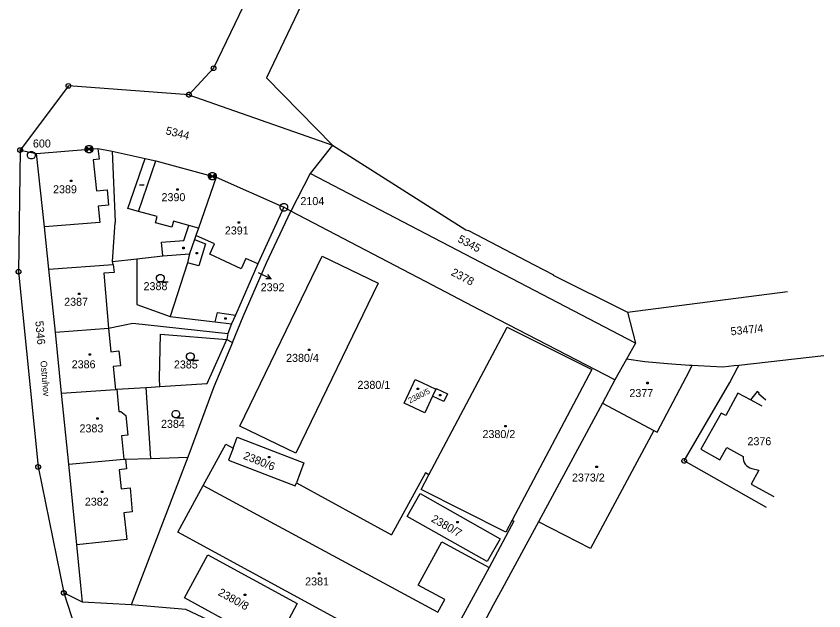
# Model space of a CAD drawing. Extents: x -822293 to -820259, y -1071573 to -1068794.
# Drawn here: x -820923.3 to -820751.8, y -1070140.8 to -1070014.5 of the extents above; entities that cross this region are included whole.
import ezdxf

# ---------------------------------------------------------------- set-up
doc = ezdxf.new("R2010")
doc.units = 0
for name, color, linetype in [('Vrstva 1', 7, 'Continuous'), ('Vrstva 10', 7, 'Continuous'), ('Vrstva 11', 7, 'Continuous'), ('Vrstva 12', 7, 'Continuous'), ('Vrstva 13', 7, 'Continuous'), ('Vrstva 2', 7, 'Continuous'), ('Vrstva 24', 7, 'Continuous'), ('Vrstva 3', 7, 'Continuous'), ('Vrstva 4', 7, 'Continuous'), ('Vrstva 6', 7, 'Continuous'), ('Vrstva 7', 7, 'Continuous'), ('Vrstva 8', 7, 'Continuous'), ('Vrstva 9', 7, 'Continuous')]:
    doc.layers.add(name, color=color, linetype=linetype)

# ---------------------------------------------------------------- blocks, each defined once
blk = doc.blocks.new('Z304')
at = {"layer": 'Vrstva 2'}
for p, q in [((-80, 20), (-60, 60)), ((-80, -20), (-80, 20)), ((-60, 60), (-20, 80)), ((-20, 80), (20, 80)), ((20, 80), (60, 60)), ((60, 60), (80, 20)), ((80, 20), (80, -20)), ((-60, -60), (-80, -20)), ((-20, -80), (-60, -60)), ((20, -80), (-20, -80)), ((60, -60), (20, -80)), ((20, -80), (170, -80)), ((80, -20), (60, -60))]:
    blk.add_line(p, q, dxfattribs=at)
blk = doc.blocks.new('Z61')
at = {"layer": 'Vrstva 2'}
for p, q in [((0, 300), (-50, 200)), ((0, 0), (0, 300)), ((0, 300), (50, 200))]:
    blk.add_line(p, q, dxfattribs=at)
blk = doc.blocks.new('Z105')
at = {"layer": 'Vrstva 2'}
for p, q in [((-50, 10), (-40, 30)), ((-50, -10), (-50, 10)), ((-40, 30), (-30, 40)), ((-30, 40), (-10, 50)), ((-10, 50), (10, 50)), ((0, 0), (0, 0)), ((10, 50), (30, 40)), ((30, 40), (40, 30)), ((40, 30), (50, 10)), ((50, 10), (50, -10)), ((-40, -30), (-50, -10)), ((-30, -40), (-40, -30)), ((-10, -50), (-30, -40)), ((10, -50), (-10, -50)), ((30, -40), (10, -50)), ((40, -30), (30, -40)), ((50, -10), (40, -30))]:
    blk.add_line(p, q, dxfattribs=at)
blk = doc.blocks.new('Z402')
at = {"layer": 'Vrstva 2'}
for p, q in [((-10, 10), (20, 10)), ((-10, -20), (-10, 10)), ((20, 10), (20, -20)), ((20, -20), (-10, -20))]:
    blk.add_line(p, q, dxfattribs=at)
blk = doc.blocks.new('Z403')
at = {"layer": 'Vrstva 2'}
blk.add_line((-50, 0), (50, 0), dxfattribs=at)
blk = doc.blocks.new('Z103')
at = {"layer": 'Vrstva 2'}
for p, q in [((-80, 20), (-60, 60)), ((-80, -20), (-80, 20)), ((-70, 20), (-50, 40)), ((-70, -20), (-70, 20)), ((-60, 60), (-20, 80)), ((-60, -60), (60, 60)), ((-60, 60), (60, -60)), ((-60, 10), (-50, 20)), ((-60, -10), (-60, 10)), ((-50, 40), (-10, 0)), ((-50, 20), (-30, 0)), ((-10, 0), (-50, -40)), ((-30, 0), (-50, -20)), ((-20, 80), (20, 80)), ((50, 40), (10, 0)), ((10, 0), (50, -40)), ((20, 80), (60, 60)), ((50, 20), (30, 0)), ((30, 0), (50, -20)), ((70, 20), (50, 40)), ((60, 10), (50, 20)), ((60, 60), (80, 20)), ((60, -10), (60, 10)), ((70, -20), (70, 20)), ((80, 20), (80, -20)), ((-60, -60), (-80, -20)), ((-50, -40), (-70, -20)), ((-50, -20), (-60, -10)), ((-20, -80), (-60, -60)), ((20, -80), (-20, -80)), ((60, -60), (20, -80)), ((50, -20), (60, -10)), ((50, -40), (70, -20)), ((80, -20), (60, -60))]:
    blk.add_line(p, q, dxfattribs=at)
blk = doc.blocks.new('Z101')
at = {"layer": 'Vrstva 2'}
for p, q in [((-80, 20), (-60, 60)), ((-80, -20), (-80, 20)), ((-60, 60), (-20, 80)), ((-20, 80), (20, 80)), ((0, 0), (0, 0)), ((20, 80), (60, 60)), ((60, 60), (80, 20)), ((80, 20), (80, -20)), ((-60, -60), (-80, -20)), ((-20, -80), (-60, -60)), ((20, -80), (-20, -80)), ((60, -60), (20, -80)), ((80, -20), (60, -60))]:
    blk.add_line(p, q, dxfattribs=at)

msp = doc.modelspace()

# ---------------------------------------------------------------- linework, layer by layer
at = {"layer": 'Vrstva 1'}
for p, q in [((-820854.93, -1069995.67), (-820870.18, -1070027.63)), ((-820870.18, -1070027.63), (-820856.19, -1070041.91)), ((-820886.66, -1070031.18), (-820856.19, -1070041.91)), ((-820856.19, -1070041.91), (-820860.9, -1070047.95)), ((-820856.19, -1070041.91), (-820827.87, -1070059.86)), ((-820922.5, -1070042.94), (-820918.98, -1070043.7)), ((-820918.98, -1070043.7), (-820907.85, -1070042.75)), ((-820917.32, -1070059.26), (-820918.98, -1070043.7)), ((-820907.85, -1070042.75), (-820905.96, -1070042.59)), ((-820905.96, -1070042.59), (-820902.97, -1070043.21)), ((-820902.97, -1070043.21), (-820902.3, -1070058.17)), ((-820902.97, -1070043.21), (-820895.92, -1070044.73)), ((-820895.92, -1070044.73), (-820893.67, -1070045.22)), ((-820893.67, -1070045.22), (-820881.69, -1070048.49)), ((-820880.86, -1070048.72), (-820884.63, -1070059.51)), ((-820881.69, -1070048.49), (-820880.86, -1070048.72)), ((-820880.86, -1070048.72), (-820866.48, -1070055.1)), ((-820860.9, -1070047.95), (-820865.03, -1070055.9)), ((-820791.84, -1070083.97), (-820860.9, -1070047.95)), ((-820866.48, -1070055.1), (-820872.03, -1070067.08)), ((-820865.03, -1070055.9), (-820866.48, -1070055.1)), ((-820870.19, -1070066.92), (-820865.03, -1070055.9)), ((-820836.43, -1070070.89), (-820865.03, -1070055.9)), ((-820902.85, -1070066.6), (-820902.3, -1070058.3)), ((-820902.3, -1070058.17), (-820902.3, -1070058.3)), ((-820916.36, -1070068.27), (-820917.32, -1070059.26)), ((-820884.63, -1070059.51), (-820885.19, -1070061.1)), ((-820827.87, -1070059.86), (-820827.28, -1070060.06)), ((-820827.28, -1070060.06), (-820813.34, -1070067.33)), ((-820885.48, -1070061.97), (-820886.5, -1070064.99)), ((-820885.19, -1070061.1), (-820885.48, -1070061.97)), ((-820902.85, -1070066.6), (-820897.74, -1070066.03)), ((-820897.74, -1070066.03), (-820892.22, -1070065.41)), ((-820897.74, -1070066.03), (-820897.74, -1070075.76)), ((-820892.22, -1070065.41), (-820886.5, -1070064.99)), ((-820886.5, -1070064.99), (-820886.98, -1070066.87)), ((-820875.83, -1070101.55), (-820858.39, -1070065.49)), ((-820858.39, -1070065.49), (-820846.5, -1070071.23)), ((-820916.36, -1070068.27), (-820902.73, -1070067.28)), ((-820902.73, -1070067.28), (-820902.85, -1070066.6)), ((-820886.98, -1070066.87), (-820890.6, -1070078.28)), ((-820872.03, -1070067.08), (-820876.75, -1070077.98)), ((-820875.13, -1070078.28), (-820870.19, -1070066.92)), ((-820813.34, -1070067.33), (-820809.28, -1070069.45)), ((-820914.97, -1070081.64), (-820916.36, -1070068.27)), ((-820809.28, -1070069.45), (-820809.32, -1070069.53)), ((-820824.97, -1070076.9), (-820836.43, -1070070.89)), ((-820809.32, -1070069.53), (-820793.55, -1070077.39)), ((-820846.5, -1070071.23), (-820863.94, -1070107.35)), ((-820793.55, -1070077.39), (-820759.58, -1070073.01)), ((-820897.74, -1070075.76), (-820890.6, -1070078.28)), ((-820876.75, -1070077.98), (-820877.58, -1070079.88)), ((-820796.21, -1070091.77), (-820824.97, -1070076.9)), ((-820793.55, -1070077.39), (-820791.84, -1070083.97)), ((-820903.75, -1070080.75), (-820898.58, -1070079.72)), ((-820898.58, -1070079.72), (-820878.36, -1070081.89)), ((-820890.6, -1070078.28), (-820884.11, -1070079.05)), ((-820884.11, -1070079.05), (-820881.08, -1070079.43)), ((-820881.08, -1070079.43), (-820877.58, -1070079.88)), ((-820877.39, -1070083.81), (-820875.13, -1070078.28)), ((-820914.97, -1070081.64), (-820903.75, -1070080.75)), ((-820877.58, -1070079.88), (-820878.36, -1070081.89)), ((-820835.69, -1070111.9), (-820819.08, -1070080.58)), ((-820819.08, -1070080.58), (-820801.11, -1070089.55)), ((-820913.68, -1070094.59), (-820914.97, -1070081.64)), ((-820892.93, -1070091.44), (-820892.71, -1070082.07)), ((-820892.71, -1070082.07), (-820878.59, -1070083.2)), ((-820882.75, -1070092.51), (-820878.59, -1070083.2)), ((-820878.36, -1070081.89), (-820878.59, -1070083.2)), ((-820878.59, -1070083.2), (-820877.39, -1070083.81)), ((-820877.39, -1070083.81), (-820881.36, -1070093.26)), ((-820791.84, -1070083.97), (-820793.74, -1070087.35)), ((-820751.85, -1070086.62), (-820769.91, -1070088.69)), ((-820793.74, -1070087.35), (-820796.21, -1070091.77)), ((-820789.85, -1070087.9), (-820793.74, -1070087.35)), ((-820785.02, -1070088.37), (-820789.85, -1070087.9)), ((-820801.11, -1070089.55), (-820818.03, -1070121.58)), ((-820780.38, -1070088.7), (-820785.02, -1070088.37)), ((-820781.11, -1070091.19), (-820779.81, -1070088.72)), ((-820779.81, -1070088.72), (-820780.38, -1070088.7)), ((-820778.55, -1070088.78), (-820779.81, -1070088.72)), ((-820773.3, -1070089.08), (-820778.55, -1070088.78)), ((-820770.9, -1070088.8), (-820773.3, -1070089.08)), ((-820771.84, -1070092.31), (-820770.16, -1070089.16)), ((-820769.91, -1070088.69), (-820770.9, -1070088.8)), ((-820770.16, -1070089.16), (-820769.91, -1070088.69)), ((-820892.8, -1070093.17), (-820892.93, -1070091.44)), ((-820839.4, -1070093.39), (-820838.59, -1070091.67)), ((-820838.59, -1070091.67), (-820837.19, -1070092.33)), ((-820796.21, -1070091.77), (-820798.87, -1070096.7)), ((-820787.25, -1070102.88), (-820781.11, -1070091.19)), ((-820901.94, -1070093.75), (-820895.78, -1070093.35)), ((-820895.78, -1070093.35), (-820894.69, -1070093.28)), ((-820895.78, -1070093.35), (-820894.81, -1070108.42)), ((-820894.69, -1070093.28), (-820892.8, -1070093.17)), ((-820892.8, -1070093.17), (-820882.75, -1070092.51)), ((-820881.36, -1070093.26), (-820886.87, -1070108.2)), ((-820840.94, -1070096.7), (-820839.4, -1070093.39)), ((-820837.19, -1070092.33), (-820834.26, -1070093.74)), ((-820781.49, -1070108.94), (-820771.84, -1070092.31)), ((-820913.68, -1070094.59), (-820902.26, -1070093.79)), ((-820912.16, -1070109.68), (-820913.68, -1070094.59)), ((-820902.26, -1070093.79), (-820901.94, -1070093.75)), ((-820834.93, -1070095.19), (-820836.58, -1070098.73)), ((-820832.53, -1070096.33), (-820834.93, -1070095.19)), ((-820834.18, -1070093.56), (-820834.26, -1070093.74)), ((-820834.18, -1070093.56), (-820831.75, -1070094.7)), ((-820831.75, -1070094.7), (-820832.53, -1070096.33)), ((-820770.13, -1070094.55), (-820772.69, -1070099.31)), ((-820767.42, -1070096.02), (-820770.13, -1070094.55)), ((-820765.99, -1070094.23), (-820767.42, -1070096.02)), ((-820765.59, -1070094.6), (-820765.99, -1070094.23)), ((-820765.72, -1070094.75), (-820765.59, -1070094.6)), ((-820764.15, -1070096.03), (-820765.72, -1070094.75)), ((-820836.58, -1070098.73), (-820840.94, -1070096.7)), ((-820798.87, -1070096.7), (-820812.46, -1070121.87)), ((-820798.87, -1070096.7), (-820787.95, -1070102.48)), ((-820773.64, -1070098.8), (-820777.98, -1070106.46)), ((-820772.69, -1070099.31), (-820773.64, -1070098.8)), ((-820863.94, -1070107.35), (-820875.83, -1070101.55)), ((-820787.95, -1070102.48), (-820801.36, -1070127.59)), ((-820787.95, -1070102.48), (-820787.25, -1070102.88)), ((-820883.6, -1070114.19), (-820878.79, -1070105.41)), ((-820878.79, -1070105.41), (-820877.29, -1070106.23)), ((-820877.29, -1070106.23), (-820876.41, -1070103.94)), ((-820876.41, -1070103.94), (-820862.22, -1070109.4)), ((-820877.29, -1070106.23), (-820878.28, -1070108.79)), ((-820777.98, -1070106.46), (-820773.94, -1070108.73)), ((-820773.94, -1070108.73), (-820772.42, -1070106.09)), ((-820772.42, -1070106.09), (-820768.98, -1070108.05)), ((-820912.16, -1070109.68), (-820900.5, -1070108.58)), ((-820900.5, -1070108.58), (-820900.09, -1070108.57)), ((-820900.09, -1070108.57), (-820894.81, -1070108.42)), ((-820886.87, -1070108.2), (-820898.88, -1070139.5)), ((-820894.81, -1070108.42), (-820886.87, -1070108.2)), ((-820878.28, -1070108.79), (-820864.09, -1070114.25)), ((-820910.42, -1070126.82), (-820912.16, -1070109.68)), ((-820862.22, -1070109.4), (-820863.84, -1070113.6)), ((-820763.99, -1070118.89), (-820781.49, -1070108.94)), ((-820767.16, -1070110.57), (-820765.63, -1070110.94)), ((-820836.44, -1070111.5), (-820843.66, -1070124.67)), ((-820837.35, -1070115.02), (-820835.69, -1070111.9)), ((-820835.69, -1070111.9), (-820836.44, -1070111.5)), ((-820765.63, -1070110.94), (-820767.25, -1070113.93)), ((-820864.09, -1070114.25), (-820863.84, -1070113.6)), ((-820863.84, -1070113.6), (-820843.66, -1070124.67)), ((-820767.25, -1070113.93), (-820762.46, -1070116.53)), ((-820888.98, -1070124.08), (-820883.6, -1070114.19)), ((-820819.37, -1070124.12), (-820837.35, -1070115.02)), ((-820840.29, -1070120.79), (-820837.54, -1070115.92)), ((-820837.54, -1070115.92), (-820820.6, -1070125.48)), ((-820823.35, -1070130.36), (-820840.29, -1070120.79)), ((-820817.67, -1070121.78), (-820822.91, -1070131.57)), ((-820812.46, -1070121.87), (-820820.16, -1070136.12)), ((-820818.03, -1070121.58), (-820819.37, -1070124.12)), ((-820818.03, -1070121.58), (-820817.67, -1070121.78)), ((-820801.36, -1070127.59), (-820812.46, -1070121.87)), ((-820846.92, -1070147), (-820888.98, -1070124.08)), ((-820820.6, -1070125.48), (-820823.35, -1070130.36)), ((-820909.61, -1070135.39), (-820910.42, -1070126.82)), ((-820887.62, -1070138.03), (-820882.65, -1070128.9)), ((-820882.65, -1070128.9), (-820863.64, -1070139.26)), ((-820822.91, -1070131.57), (-820834.85, -1070153.58)), ((-820909.27, -1070138.99), (-820909.61, -1070135.39)), ((-820820.16, -1070136.12), (-820822.03, -1070139.6)), ((-820909.27, -1070138.99), (-820913.23, -1070137.01)), ((-820868.61, -1070148.39), (-820887.62, -1070138.03)), ((-820898.88, -1070139.5), (-820909.27, -1070138.99)), ((-820887.34, -1070140.5), (-820898.88, -1070139.5)), ((-820863.64, -1070139.26), (-820868.61, -1070148.39)), ((-820822.03, -1070139.6), (-820831.01, -1070156.49)), ((-820850.84, -1070157.46), (-820887.34, -1070140.5))]:
    msp.add_line(p, q, dxfattribs=at)
msp.add_arc((-820766.56, -1070108.22), 2.422, 175.9127, 255.76258, dxfattribs=at)
at = {"layer": 'Vrstva 13'}
for p, q in [((-820869.185, -1070000), (-820881.43, -1070025.58)), ((-820881.43, -1070025.58), (-820886.66, -1070031.18)), ((-820912.23, -1070029.33), (-820922.5, -1070042.94)), ((-820886.66, -1070031.18), (-820912.23, -1070029.33)), ((-820922.5, -1070042.94), (-820922.83, -1070068.79)), ((-820922.83, -1070068.79), (-820918.68, -1070110.25)), ((-820918.68, -1070110.25), (-820913.23, -1070137.01)), ((-820913.23, -1070137.01), (-820910.8, -1070144.4))]:
    msp.add_line(p, q, dxfattribs=at)
at = {"layer": 'Vrstva 24'}
for centre, radius in [((-820881.43, -1070025.58), 0.5), ((-820881.43, -1070025.58), 0.0327), ((-820912.23, -1070029.33), 0.5), ((-820912.23, -1070029.33), 0.0327), ((-820886.66, -1070031.18), 0.5), ((-820886.66, -1070031.18), 0.0327), ((-820922.5, -1070042.94), 0.5), ((-820922.5, -1070042.94), 0.0327), ((-820922.83, -1070068.79), 0.5), ((-820922.83, -1070068.79), 0.0327), ((-820918.68, -1070110.25), 0.5), ((-820918.68, -1070110.25), 0.0327), ((-820913.23, -1070137.01), 0.5), ((-820913.23, -1070137.01), 0.0327)]:
    msp.add_circle(centre, radius, dxfattribs=at)
at = {"layer": 'Vrstva 3'}
for p, q in [((-820905.96, -1070042.59), (-820905.7, -1070044.86)), ((-820905.7, -1070044.86), (-820906.98, -1070045)), ((-820906.98, -1070045), (-820906.27, -1070051.62)), ((-820899.6, -1070055.39), (-820895.92, -1070044.73)), ((-820897.38, -1070055.99), (-820893.67, -1070045.22)), ((-820906.27, -1070051.62), (-820903.98, -1070051.38)), ((-820903.98, -1070051.38), (-820903.74, -1070054.64)), ((-820903.74, -1070054.64), (-820905.92, -1070054.87)), ((-820905.92, -1070054.87), (-820905.55, -1070058.36)), ((-820897.38, -1070055.99), (-820899.6, -1070055.39)), ((-820893.42, -1070057.08), (-820897.38, -1070055.99)), ((-820893.78, -1070058.41), (-820893.42, -1070057.08)), ((-820905.55, -1070058.36), (-820917.32, -1070059.26)), ((-820890.28, -1070059.35), (-820893.78, -1070058.41)), ((-820889.92, -1070058.05), (-820890.28, -1070059.35)), ((-820886.66, -1070058.95), (-820889.92, -1070058.05)), ((-820887.72, -1070062.13), (-820886.66, -1070058.95)), ((-820884.63, -1070059.51), (-820886.66, -1070058.95)), ((-820892.46, -1070062.54), (-820887.72, -1070062.13)), ((-820892.22, -1070065.41), (-820892.46, -1070062.54)), ((-820885.48, -1070061.97), (-820883.16, -1070062.86)), ((-820881.23, -1070062.86), (-820885.19, -1070061.1)), ((-820883.16, -1070062.86), (-820884.57, -1070067.55)), ((-820882.22, -1070065.08), (-820881.23, -1070062.86)), ((-820875.55, -1070068.17), (-820882.22, -1070065.08)), ((-820874.57, -1070065.95), (-820875.55, -1070068.17)), ((-820872.03, -1070067.08), (-820874.57, -1070065.95)), ((-820902.73, -1070067.28), (-820902.5, -1070068.93)), ((-820884.57, -1070067.55), (-820886.98, -1070066.87)), ((-820902.5, -1070068.93), (-820904.72, -1070069.11)), ((-820904.72, -1070069.11), (-820904.03, -1070077.44)), ((-820904.03, -1070077.44), (-820903.75, -1070080.75)), ((-820881.08, -1070079.43), (-820880.59, -1070077.42)), ((-820880.59, -1070077.42), (-820876.75, -1070077.98)), ((-820903.75, -1070080.75), (-820903.25, -1070085.77)), ((-820903.25, -1070085.77), (-820901.51, -1070085.6)), ((-820901.51, -1070085.6), (-820901.16, -1070088.78)), ((-820901.16, -1070088.78), (-820902.74, -1070088.94)), ((-820902.74, -1070088.94), (-820902.26, -1070093.79)), ((-820901.94, -1070093.75), (-820901.5, -1070098.48)), ((-820834.26, -1070093.74), (-820834.93, -1070095.19)), ((-820764.96, -1070097.36), (-820767.42, -1070096.02)), ((-820901.5, -1070098.48), (-820901.1, -1070098.44)), ((-820901.1, -1070098.44), (-820900.04, -1070099.31)), ((-820900.04, -1070099.31), (-820899.62, -1070103.52)), ((-820899.62, -1070103.52), (-820900.94, -1070103.64)), ((-820900.94, -1070103.64), (-820900.5, -1070108.58)), ((-820900.09, -1070108.57), (-820899.89, -1070110.68)), ((-820899.89, -1070110.68), (-820901.44, -1070110.84)), ((-820901.44, -1070110.84), (-820901.01, -1070114.9)), ((-820901.01, -1070114.9), (-820899.12, -1070114.7)), ((-820899.12, -1070114.7), (-820898.68, -1070119.77)), ((-820883.6, -1070114.19), (-820833.8, -1070141.07)), ((-820898.68, -1070119.77), (-820900.47, -1070119.96)), ((-820900.47, -1070119.96), (-820899.86, -1070125.69)), ((-820899.86, -1070125.69), (-820910.42, -1070126.82)), ((-820837.95, -1070135.35), (-820832.98, -1070126.13)), ((-820832.98, -1070126.13), (-820822.91, -1070131.57)), ((-820832.35, -1070138.38), (-820837.95, -1070135.35)), ((-820833.8, -1070141.07), (-820832.35, -1070138.38))]:
    msp.add_line(p, q, dxfattribs=at)
at = {"layer": 'Vrstva 4'}
for p, q in [((-820922.5, -1070042.94), (-820922.83, -1070068.79)), ((-820922.83, -1070068.79), (-820918.68, -1070110.25)), ((-820918.68, -1070110.25), (-820913.23, -1070137.01))]:
    msp.add_line(p, q, dxfattribs=at)

# ---------------------------------------------------------------- block references
at = {"layer": 'Vrstva 10', "xscale": 0.01, "yscale": 0.01}
for name, p in [('Z402', (-820911.7, -1070049.44)), ('Z403', (-820896.65, -1070050.36)), ('Z402', (-820889.13, -1070051.25)), ('Z402', (-820876.09, -1070058.27)), ('Z402', (-820887.84, -1070063.7)), ('Z402', (-820885.02, -1070064.81)), ('Z402', (-820909.99, -1070073.42)), ('Z402', (-820878.96, -1070078.67)), ('Z402', (-820907.76, -1070086.34)), ('Z402', (-820861.17, -1070085.33)), ('Z402', (-820838.1, -1070093.6)), ('Z402', (-820789.35, -1070092.37)), ('Z402', (-820833.35, -1070094.95)), ('Z402', (-820906.09, -1070099.93)), ('Z402', (-820819.47, -1070101.51)), ('Z402', (-820869.68, -1070108.13)), ('Z402', (-820800.13, -1070110.18)), ('Z402', (-820905.12, -1070115.49)), ('Z402', (-820829.69, -1070121.93)), ('Z402', (-820859.04, -1070132.81)), ('Z402', (-820874.8, -1070137.35))]:
    msp.add_blockref(name, p, dxfattribs=at)
at = {"layer": 'Vrstva 11', "xscale": 0.01, "yscale": 0.01}
for name, p in [('Z105', (-820886.66, -1070031.18)), ('Z103', (-820907.85, -1070042.75)), ('Z105', (-820922.5, -1070042.94)), ('Z105', (-820922.5, -1070042.94)), ('Z101', (-820920.11, -1070044.03)), ('Z103', (-820881.69, -1070048.49)), ('Z101', (-820866.49, -1070055.09)), ('Z105', (-820922.83, -1070068.79)), ('Z105', (-820922.83, -1070068.79)), ('Z105', (-820781.49, -1070108.94)), ('Z105', (-820918.68, -1070110.25)), ('Z105', (-820918.68, -1070110.25)), ('Z105', (-820913.23, -1070137.01)), ('Z105', (-820913.23, -1070137.01))]:
    msp.add_blockref(name, p, dxfattribs=at)
at = {"layer": 'Vrstva 8', "xscale": 0.010000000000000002, "yscale": 0.01, "rotation": -115.99999999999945}
msp.add_blockref('Z61', (-820871.92, -1070068.97), dxfattribs=at)
at = {"layer": 'Vrstva 9', "xscale": 0.01, "yscale": 0.01}
for p in [(-820892.74, -1070070.16), (-820886.34, -1070086.79), (-820889.43, -1070099.03)]:
    msp.add_blockref('Z304', p, dxfattribs=at)

# ---------------------------------------------------------------- texts
at = {"layer": 'Vrstva 12'}
msp.add_text('Ostruhov\xa0', height=1.399, rotation=275, dxfattribs=at).set_placement((-820918.195, -1070087.739))
at = {"layer": 'Vrstva 13'}
for s, p in [('600', (-820919.768, -1070042.4)), ('2104', (-820862.976, -1070054.63))]:
    msp.add_text(s, height=1.7, dxfattribs=at).set_placement(p)
at = {"layer": 'Vrstva 6'}
for s, height, rotation, p in [('5344', 1.7, 346, (-820891.696, -1070039.553)), ('5345', 1.7, 332, (-820829.731, -1070062.359)), ('2378', 1.7, 332, (-820831.149, -1070069.43)), ('5346', 1.699, 275, (-820919.259, -1070079.298)), ('5347/4', 1.699, 6, (-820771.557, -1070082.306))]:
    msp.add_text(s, height=height, rotation=rotation, dxfattribs=at).set_placement(p)
for s, height, p in [('2392', 0.2, (-820871.208, -1070066.46)), ('2388', 1.7, (-820896.276, -1070072.7)), ('2385', 1.7, (-820889.838, -1070089.33)), ('2380/1', 1.7, (-820850.863, -1070093.66)), ('2384', 1.7, (-820892.576, -1070101.94))]:
    msp.add_text(s, height=height, dxfattribs=at).set_placement(p)
at = {"layer": 'Vrstva 7'}
for s, p in [('2389', (-820915.496, -1070052.12)), ('2390', (-820892.463, -1070053.8)), ('2391', (-820879.023, -1070060.87)), ('2387', (-820913.136, -1070076.02)), ('2380/4', (-820866.016, -1070087.93)), ('2386', (-820911.536, -1070089.29)), ('2377', (-820793.136, -1070095.4)), ('2383', (-820909.876, -1070102.91)), ('2380/2', (-820824.316, -1070104.11)), ('2376', (-820768.066, -1070105.63)), ('2373/2', (-820805.326, -1070113.35)), ('2382', (-820908.746, -1070118.47)), ('2381', (-820861.973, -1070135.41))]:
    msp.add_text(s, height=1.7, dxfattribs=at).set_placement(p)
for s, height, rotation, p in [('2380/5', 1.2, 27, (-820839.72, -1070096.77)), ('2380/6', 1.7, 338, (-820875.248, -1070108.467)), ('2380/7', 1.7, 330, (-820835.37, -1070121.737)), ('2380/8', 1.7, 331, (-820880.621, -1070137.389))]:
    msp.add_text(s, height=height, rotation=rotation, dxfattribs=at).set_placement(p)
at = {"layer": 'Vrstva 8'}
msp.add_text('2392', height=1.7, dxfattribs=at).set_placement((-820871.406, -1070072.93))

doc.saveas('drawing.dxf')
